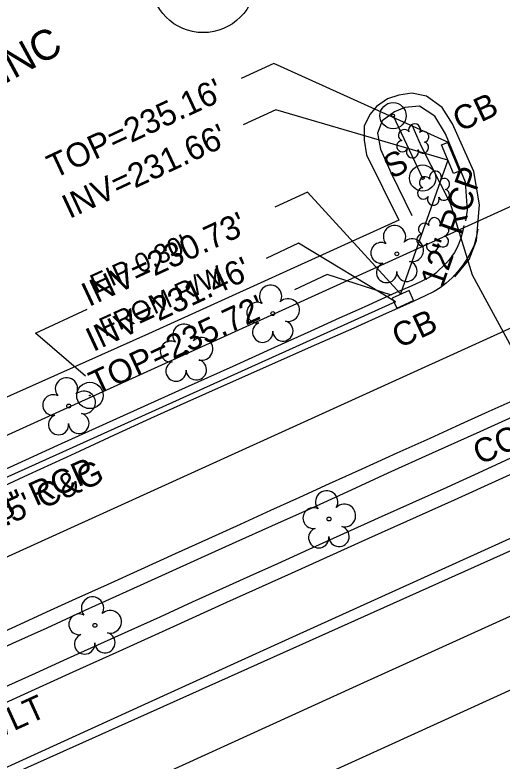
# Model space of a CAD drawing. Extents: x 2100323 to 2109811, y 740376 to 749755.
# Drawn here: x 2108243.7 to 2108324.9, y 746323.7 to 746448.2 of the extents above; entities that cross this region are included whole.
import ezdxf

# ---------------------------------------------------------------- set-up
doc = ezdxf.new("R2010")
doc.units = 0
for name, color, linetype in [('Exist Horizontal Alignment', 7, 'Continuous'), ('Exist Other Culture Sign CELL', 7, 'Continuous'), ('Exist Other Culture Sign Text', 7, 'Continuous'), ('Exist Property Iron Pin CELL', 7, 'Continuous'), ('Exist Property Iron Pin Leader', 7, 'Continuous'), ('Exist Property Iron Pin Text', 7, 'Continuous'), ('Exist Property Owner Number CELL', 7, 'Continuous'), ('Exist Property Owner Text', 7, 'Continuous'), ('Exist Right of Way Line', 7, 'Continuous'), ('Exist Roads Curbs', 7, 'Continuous'), ('Exist Roads Curbs Text', 7, 'Continuous'), ('Exist Roads EOP', 7, 'Continuous'), ('Exist Roads EOP Other', 7, 'Continuous'), ('Exist Roads EOP Text', 7, 'Continuous'), ('Exist Roads EOT', 7, 'Continuous'), ('Exist Structure Minor Catch Basin', 7, 'Continuous'), ('Exist Structure Minor Catch Basin Text', 7, 'Continuous'), ('Exist Structure Minor Catch Basin Top Elevation', 7, 'Continuous'), ('Exist Structure Minor Pipes RCP 12 Inch', 7, 'Continuous'), ('Exist Structure Minor Pipes RCP 12 Inch Invert', 7, 'Continuous'), ('Exist Structure Minor Pipes RCP 12 Inch Leader', 7, 'Continuous'), ('Exist Structure Minor Pipes RCP 12 Inch Text', 7, 'Continuous'), ('Exist Structure Minor Pipes RCP 18 Inch', 7, 'Continuous'), ('Exist Structure Minor Pipes RCP 18 Inch Invert', 7, 'Continuous'), ('Exist Structure Minor Pipes RCP 18 Inch Leader', 7, 'Continuous'), ('Exist Structure Minor Pipes RCP 18 Inch Text', 7, 'Continuous'), ('Exist Utilities Power Pole Text', 7, 'Continuous'), ('Exist Utilities Power UG Cable SUE LOS B', 7, 'Continuous'), ('Exist Utilities Water UG Line SUE LOS B', 7, 'Continuous'), ('Exist Vegetation Shrub CELL', 7, 'Continuous'), ('Exist Vegetation Tree CELL', 7, 'Continuous')]:
    doc.layers.add(name, color=color, linetype=linetype)

msp = doc.modelspace()

# ---------------------------------------------------------------- linework, layer by layer
at = {"layer": 'Exist Horizontal Alignment'}
msp.add_line((2108002.98, 746248.9), (2108706.38, 746568.75), dxfattribs=at)
at = {"layer": 'Exist Other Culture Sign CELL'}
msp.add_line((2108306.75, 746431.39), (2108311.69, 746420.98), dxfattribs=at)
for centre, radius in [((2108306.75, 746431.39), 2.18), ((2108306.75, 746431.39), 0.24), ((2108311.69, 746420.98), 2.18), ((2108311.69, 746420.98), 0.24)]:
    msp.add_circle(centre, radius, dxfattribs=at)
at = {"layer": 'Exist Property Iron Pin CELL'}
for radius in [2.2, 0.0707]:
    msp.add_circle((2108256.2, 746384.69), radius, dxfattribs=at)
at = {"layer": 'Exist Property Iron Pin Leader'}
msp.add_lwpolyline([(2108255.47, 746387.93), (2108247.15, 746395.1), (2108255.72, 746399.12)], dxfattribs=at)
at = {"layer": 'Exist Property Owner Number CELL'}
msp.add_circle((2108275.09, 746454), 8.75, dxfattribs=at)
at = {"layer": 'Exist Right of Way Line'}
msp.add_line((2107671.67, 746118.57), (2108841.9, 746650.69), dxfattribs=at)
at = {"layer": 'Exist Roads Curbs'}
for points in [[(2108318.89, 746413.85), (2108319.19, 746415.64), (2108318.85, 746420.3), (2108315.48, 746428.35), (2108313.74, 746431.32), (2108311.16, 746432.97), (2108308.7, 746432.76), (2108306.98, 746432.02), (2108304.95, 746430.54), (2108304.17, 746428.47), (2108304.65, 746425.8), (2108306.45, 746421.77), (2108309.89, 746414.75)], [(2108318.55, 746413.04), (2108318.34, 746411.94), (2108318.06, 746410.94), (2108317.74, 746410.05), (2108317.38, 746409.26), (2108317, 746408.57), (2108316.58, 746407.95), (2108316.14, 746407.38), (2108315.65, 746406.82), (2108315.08, 746406.23), (2108314.45, 746405.64), (2108313.86, 746405.13), (2108313.31, 746404.74), (2108312.75, 746404.39), (2108312.13, 746404.05), (2108311.32, 746403.66), (2108309.75, 746402.94), (2108307.3, 746401.85), (2108304.69, 746400.69), (2108302.65, 746399.79), (2108300.91, 746399.01), (2108297.79, 746397.59), (2108293.04, 746395.43), (2108287.01, 746392.68), (2108280.05, 746389.55), (2108272.07, 746385.97), (2108262.35, 746381.58), (2108250.77, 746376.33), (2108238.73, 746370.85)], [(2108329.67, 746382.46), (2108321.23, 746378.65), (2108313.28, 746375.05), (2108305.91, 746371.7), (2108299.04, 746368.57), (2108292.57, 746365.63), (2108286.48, 746362.87), (2108280.55, 746360.19), (2108274.76, 746357.57), (2108268.77, 746354.86), (2108262.26, 746351.91), (2108255.37, 746348.78), (2108249, 746345.88), (2108243.3, 746343.29), (2108237.82, 746340.81), (2108232.14, 746338.23), (2108226.2, 746335.54), (2108219.77, 746332.63), (2108212.81, 746329.48), (2108205.58, 746326.2), (2108198.34, 746322.91)], [(2108212.96, 746322.93), (2108216.74, 746324.66), (2108220.78, 746326.51), (2108225.37, 746328.59), (2108230.56, 746330.9), (2108236.06, 746333.35), (2108241.59, 746335.85), (2108247.12, 746338.36), (2108252.44, 746340.77), (2108257.52, 746343.07), (2108262.59, 746345.36), (2108267.89, 746347.77), (2108273.32, 746350.26), (2108278.35, 746352.55), (2108282.9, 746354.6), (2108287.52, 746356.67), (2108292.76, 746359.04), (2108298.53, 746361.67), (2108304.32, 746364.28), (2108310.03, 746366.82), (2108315.8, 746369.41), (2108321.74, 746372.12), (2108327.86, 746374.96)]]:
    msp.add_lwpolyline(points, dxfattribs=at)
at = {"layer": 'Exist Roads EOP'}
for points in [[(2108320.91, 746412.43), (2108320.63, 746411.03), (2108320.26, 746409.8), (2108319.79, 746408.72), (2108319.17, 746407.6), (2108318.39, 746406.43), (2108317.52, 746405.3), (2108316.6, 746404.3), (2108315.63, 746403.42), (2108314.63, 746402.68), (2108313.59, 746402.05), (2108312.01, 746401.27), (2108309.37, 746400.05), (2108305.6, 746398.35), (2108300.19, 746395.95), (2108293.07, 746392.8), (2108285.46, 746389.43), (2108278.58, 746386.38), (2108272.36, 746383.59), (2108266.28, 746380.83), (2108260.24, 746378.05), (2108253.66, 746375), (2108245.93, 746371.42), (2108235.58, 746366.65)], [(2108238.28, 746343.68), (2108243.84, 746346.21), (2108249.02, 746348.56), (2108253.92, 746350.79), (2108259.14, 746353.16), (2108264.77, 746355.72), (2108270.5, 746358.33), (2108276.02, 746360.83), (2108281.31, 746363.23), (2108286.38, 746365.53), (2108291.21, 746367.73), (2108296.18, 746369.99), (2108301.63, 746372.46), (2108307.45, 746375.1), (2108312.95, 746377.59), (2108318.02, 746379.89), (2108322.77, 746382.05), (2108327.31, 746384.1)], [(2108331.87, 746374), (2108316.96, 746367.24), (2108302.68, 746360.8), (2108289.77, 746354.99), (2108278.98, 746350.12), (2108270.07, 746346.07), (2108261.61, 746342.23), (2108253.36, 746338.49), (2108245.16, 746334.76), (2108236.82, 746330.98), (2108227.9, 746326.93), (2108215.71, 746321.46)]]:
    msp.add_lwpolyline(points, dxfattribs=at)
at = {"layer": 'Exist Roads EOP Other'}
for points in [[(2108317.08, 746404.47), (2108319.42, 746407.41), (2108320.66, 746410.58), (2108321.16, 746416.53), (2108320.21, 746422.05), (2108316.65, 746430.01), (2108314.94, 746432.75), (2108312.33, 746434.67), (2108309.9, 746435.13), (2108307.74, 746434.8), (2108305.8, 746434.18), (2108304.01, 746432.91), (2108302.91, 746431.63), (2108301.92, 746429.71), (2108301.91, 746427.33), (2108302.34, 746424.88), (2108307.7, 746413.95)], [(2108307.7, 746413.95), (2108265.97, 746394.98), (2108171.24, 746352.65), (2108167.2, 746362.07), (2108165.53, 746365.02), (2108163.52, 746366.51), (2108160.62, 746367.36), (2108158.27, 746366.8), (2108155.74, 746365.74), (2108154.25, 746364.48), (2108152.72, 746362), (2108152.42, 746359.88), (2108152.7, 746356.46), (2108153.73, 746353.22), (2108156.37, 746348.14), (2108160.25, 746343.48), (2108163.9, 746340.96), (2108169.1, 746339.39), (2108173.05, 746339.12), (2108176.51, 746339.78)]]:
    msp.add_lwpolyline(points, dxfattribs=at)
at = {"layer": 'Exist Roads EOT'}
for points in [[(2108509.52, 746443.56), (2108474.57, 746427.69), (2108444.4, 746414.11), (2108417.88, 746402.2), (2108392.52, 746390.78), (2108363.93, 746377.84), (2108324.97, 746360.2), (2108289.99, 746344.36), (2108268.45, 746334.54), (2108248.15, 746325.28), (2108226.6, 746315.47), (2108199.31, 746303.11), (2108182.78, 746295.62), (2108149.42, 746280.55), (2108121.36, 746267.91), (2108091.3, 746254.26), (2108063.59, 746241.67), (2108039.44, 746230.71), (2108018.23, 746221.02), (2107994.98, 746210.46), (2107972.5, 746200.21), (2107946.79, 746188.56), (2107924.22, 746178.31)], [(2108517.78, 746434.5), (2108481.29, 746417.92), (2108445.89, 746401.93), (2108408.76, 746385.19), (2108372.04, 746368.59), (2108336.4, 746352.43), (2108300.59, 746336.16), (2108264.61, 746319.76), (2108228.3, 746303.31), (2108192.83, 746287.23), (2108156.06, 746270.68), (2108119.5, 746254.24), (2108084.28, 746238.19), (2108046.77, 746221.02), (2108013.22, 746205.82), (2107976.55, 746189.17), (2107939.29, 746172.32)], [(2108486.28, 746407.91), (2108450.4, 746391.56), (2108414.01, 746375.24), (2108377.84, 746358.99), (2108341.09, 746342.22), (2108305.35, 746325.95), (2108270.72, 746310.2), (2108233.35, 746293.28), (2108197.24, 746276.83), (2108160.72, 746260.37), (2108125.46, 746244.4), (2108088.69, 746227.82), (2108053.02, 746211.51), (2108017.18, 746195.2), (2107981.18, 746178.88), (2107944.53, 746162.4), (2107908.22, 746145.95)]]:
    msp.add_lwpolyline(points, dxfattribs=at)
at = {"layer": 'Exist Structure Minor Catch Basin'}
for points in [[(2108315.85, 746426.91), (2108317.84, 746422.15), (2108316.85, 746421.74), (2108314.86, 746426.5)], [(2108307.38, 746399.28), (2108310.18, 746400.55), (2108309.43, 746402.22), (2108306.63, 746400.95)]]:
    msp.add_lwpolyline(points, close=True, dxfattribs=at)
at = {"layer": 'Exist Structure Minor Catch Basin Top Elevation'}
for points in [[(2108315.98, 746426.91), (2108286.86, 746440.12), (2108281.42, 746437.58)], [(2108306.48, 746401.46), (2108295.76, 746404.86), (2108290.32, 746402.32)]]:
    msp.add_lwpolyline(points, dxfattribs=at)
at = {"layer": 'Exist Structure Minor Pipes RCP 12 Inch'}
msp.add_line((2108315.88, 746423.97), (2108308.01, 746401.65), dxfattribs=at)
at = {"layer": 'Exist Structure Minor Pipes RCP 12 Inch Leader'}
for points in [[(2108315.88, 746423.97), (2108287.21, 746432.39), (2108281.78, 746429.86)], [(2108308.01, 746401.65), (2108292.46, 746418.64), (2108287.03, 746416.1)]]:
    msp.add_lwpolyline(points, dxfattribs=at)
at = {"layer": 'Exist Structure Minor Pipes RCP 18 Inch'}
msp.add_line((2108307.14, 746400.32), (2108180.13, 746342.94), dxfattribs=at)
at = {"layer": 'Exist Structure Minor Pipes RCP 18 Inch Leader'}
msp.add_lwpolyline([(2108307.14, 746400.32), (2108291.01, 746410.11), (2108285.57, 746407.58)], dxfattribs=at)
at = {"layer": 'Exist Utilities Power UG Cable SUE LOS B'}
msp.add_lwpolyline([(2108309.86, 746429.87), (2108311.44, 746426.3), (2108316.3, 746416.76), (2108319.93, 746404.82), (2108326.56, 746392.65), (2108330.62, 746385.34), (2108331.72, 746383.23), (2108332.07, 746382.47), (2108333.12, 746382.88), (2108338.49, 746383.73), (2108347.26, 746388.43), (2108349.45, 746387.93)], dxfattribs=at)
at = {"layer": 'Exist Utilities Water UG Line SUE LOS B'}
msp.add_lwpolyline([(2108010.65, 746215.64), (2108071.08, 746242.58), (2108094.3, 746253.16), (2108182.47, 746293.44), (2108238.23, 746319.26), (2108437.44, 746408.69)], dxfattribs=at)
at = {"layer": 'Exist Vegetation Shrub CELL'}
for p, q in [((2108310.11, 746426.99), (2108310.11, 746426.99)), ((2108313.6, 746419.12), (2108313.6, 746419.12)), ((2108313.44, 746411.34), (2108313.44, 746411.34))]:
    msp.add_line(p, q, dxfattribs=at)
for centre, radius, start, end in [((2108308.63, 746428.12), 0.968, 35.8908, 245.4216), ((2108310.34, 746429.03), 0.99, 334.8391, 200.4717), ((2108311.79, 746427.86), 0.929, 284.4567, 126.0861), ((2108308.31, 746426.29), 0.955, 95.1099, 327.9534), ((2108311.75, 746426.07), 0.937, 204.9913, 73.4601), ((2108309.99, 746425.31), 0.984, 151.2797, 21.387), ((2108313.83, 746421.16), 0.99, 334.8391, 200.4717), ((2108312.12, 746420.24), 0.968, 35.8908, 245.4216), ((2108315.27, 746419.99), 0.929, 284.4567, 126.0861), ((2108311.8, 746418.41), 0.955, 95.1099, 327.9534), ((2108315.24, 746418.19), 0.937, 204.9913, 73.4601), ((2108313.47, 746417.43), 0.984, 151.2797, 21.387), ((2108313.67, 746413.38), 0.99, 334.8391, 200.4717), ((2108311.96, 746412.47), 0.968, 35.8908, 245.4216), ((2108315.11, 746412.21), 0.929, 284.4567, 126.0861), ((2108311.64, 746410.64), 0.955, 95.1099, 327.9534), ((2108315.08, 746410.41), 0.937, 204.9913, 73.4601), ((2108313.31, 746409.66), 0.984, 151.2797, 21.387)]:
    msp.add_arc(centre, radius, start, end, dxfattribs=at)
at = {"layer": 'Exist Vegetation Tree CELL'}
for p, q in [((2108307.38, 746408.33), (2108307.38, 746408.33)), ((2108286.71, 746398.36), (2108286.71, 746398.36)), ((2108272.26, 746391.88), (2108272.26, 746391.88)), ((2108252.67, 746382.94), (2108252.67, 746382.94)), ((2108296.07, 746364.07), (2108296.07, 746364.07)), ((2108257.03, 746346.33), (2108257.03, 746346.33))]:
    msp.add_line(p, q, dxfattribs=at)
for centre in [(2108307.38, 746408.33), (2108286.71, 746398.36), (2108272.26, 746391.88), (2108252.67, 746382.94), (2108296.07, 746364.07), (2108257.03, 746346.33)]:
    msp.add_circle(centre, 0.326, dxfattribs=at)
for centre, radius, start, end in [((2108307, 746411.2), 1.86, 330.1651, 219.7134), ((2108304.78, 746408.49), 1.73, 62.6636, 279.3457), ((2108309.93, 746408.92), 1.9, 257.1011, 134.1999), ((2108305.68, 746405.21), 1.69, 111.5671, 6.231), ((2108309.06, 746405.43), 1.7, 181.2822, 74.56), ((2108286.33, 746401.24), 1.86, 330.1651, 219.7134), ((2108284.1, 746398.52), 1.73, 62.6636, 279.3457), ((2108289.26, 746398.95), 1.9, 257.1011, 134.1999), ((2108271.88, 746394.75), 1.86, 330.1651, 219.7134), ((2108285.01, 746395.24), 1.69, 111.5671, 6.231), ((2108288.38, 746395.46), 1.7, 181.2822, 74.56), ((2108274.81, 746392.46), 1.9, 257.1011, 134.1999), ((2108269.66, 746392.03), 1.73, 62.6636, 279.3457), ((2108270.56, 746388.75), 1.69, 111.5671, 6.231), ((2108273.94, 746388.98), 1.7, 181.2822, 74.56), ((2108252.29, 746385.81), 1.86, 330.1651, 219.7134), ((2108255.22, 746383.53), 1.9, 257.1011, 134.1999), ((2108250.07, 746383.09), 1.73, 62.6636, 279.3457), ((2108254.35, 746380.04), 1.7, 181.2822, 74.56), ((2108250.97, 746379.82), 1.69, 111.5671, 6.231), ((2108295.68, 746366.94), 1.86, 330.1651, 219.7134), ((2108298.62, 746364.65), 1.9, 257.1011, 134.1999), ((2108293.46, 746364.22), 1.73, 62.6636, 279.3457), ((2108294.36, 746360.94), 1.69, 111.5671, 6.231), ((2108297.74, 746361.17), 1.7, 181.2822, 74.56), ((2108256.64, 746349.21), 1.86, 330.1651, 219.7134), ((2108254.42, 746346.49), 1.73, 62.6636, 279.3457), ((2108259.57, 746346.92), 1.9, 257.1011, 134.1999), ((2108255.32, 746343.21), 1.69, 111.5671, 6.231), ((2108258.7, 746343.43), 1.7, 181.2822, 74.56)]:
    msp.add_arc(centre, radius, start, end, dxfattribs=at)

# ---------------------------------------------------------------- texts
at = {"layer": 'Exist Other Culture Sign Text'}
msp.add_text('S', height=4, rotation=27.7142, dxfattribs=at).set_placement((2108306.5, 746420.75))
at = {"layer": 'Exist Property Iron Pin Text'}
for s, p in [("EIP 0.30'", (2108257.2, 746401.65)), ('FROM R/W', (2108258.72, 746394.43))]:
    msp.add_text(s, height=3.2, rotation=24.4845, dxfattribs=at).set_placement(p)
at = {"layer": 'Exist Property Owner Text'}
msp.add_text('HARRISPARK PROPERTIES INC', height=5, rotation=28.5468, dxfattribs=at).set_placement((2108162.55, 746393.44))
at = {"layer": 'Exist Roads Curbs Text'}
msp.add_text('CONC ISL', height=4, rotation=24.3792, dxfattribs=at).set_placement((2108321.23, 746373.05))
at = {"layer": 'Exist Roads EOP Text'}
msp.add_text("2.5' C&G", height=4, rotation=24.6746, dxfattribs=at).set_placement((2108239.33, 746361.53))
at = {"layer": 'Exist Structure Minor Catch Basin Text'}
for p in [(2108317.91, 746428.62), (2108307.77, 746392.5)]:
    msp.add_text('CB', height=4, rotation=25, dxfattribs=at).set_placement(p)
at = {"layer": 'Exist Structure Minor Catch Basin Top Elevation'}
for s, p in [("TOP=235.16'", (2108250.25, 746420.84)), ("TOP=235.72'", (2108257.27, 746384.7))]:
    msp.add_text(s, height=4, rotation=25, dxfattribs=at).set_placement(p)
at = {"layer": 'Exist Structure Minor Pipes RCP 12 Inch Invert'}
for s, p in [("INV=231.66'", (2108252.78, 746414.13)), ("INV=230.73'", (2108256.03, 746399.44))]:
    msp.add_text(s, height=4, rotation=25, dxfattribs=at).set_placement(p)
at = {"layer": 'Exist Structure Minor Pipes RCP 12 Inch Text'}
msp.add_text('12" RCP', height=4, rotation=70.5887, dxfattribs=at).set_placement((2108314.96, 746402.51))
at = {"layer": 'Exist Structure Minor Pipes RCP 18 Inch Invert'}
msp.add_text("INV=231.46'", height=4, rotation=25, dxfattribs=at).set_placement((2108256.74, 746391.93))
at = {"layer": 'Exist Structure Minor Pipes RCP 18 Inch Text'}
msp.add_text('18" RCP', height=4, rotation=24.3126, dxfattribs=at).set_placement((2108238.66, 746362.32))
at = {"layer": 'Exist Utilities Power Pole Text'}
msp.add_text('W/LT', height=4, rotation=24.3944, dxfattribs=at).set_placement((2108237.54, 746325.95))

doc.saveas('drawing.dxf')
